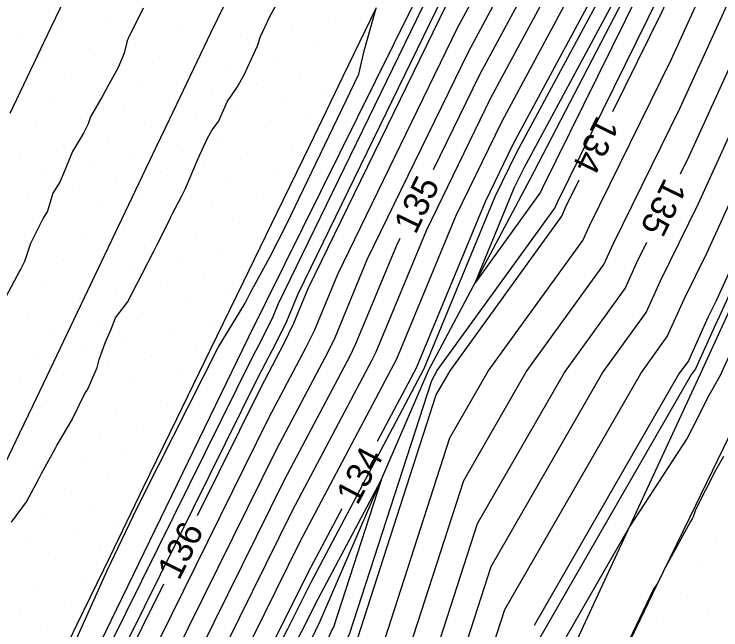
# Model space of a CAD drawing. Extents: x 2354170 to 2357230, y 866100 to 868290.
# Drawn here: x 2355561.4 to 2355617.1, y 866900.8 to 866949.4 of the extents above; entities that cross this region are included whole.
import ezdxf

# ---------------------------------------------------------------- set-up
doc = ezdxf.new("R2010")
doc.units = 0
for name, color, linetype in [('Default', 7, 'Continuous'), ('DTM Contours Major', 7, 'Continuous'), ('DTM Contours Major Text', 7, 'Continuous'), ('DTM Contours Minor', 7, 'Continuous'), ('Exist DTM Breakline', 7, 'Continuous'), ('Exist DTM Scan Elevation Point', 7, 'Continuous'), ('Exist Roads EOP', 7, 'Continuous'), ('PH Exist DTM Breakline', 7, 'Continuous')]:
    doc.layers.add(name, color=color, linetype=linetype)

msp = doc.modelspace()

# ---------------------------------------------------------------- linework, layer by layer
at = {"layer": 'Default'}
for points in [[(2355613.875, 866936.773), (2355614.564, 866938.173), (2355621.355, 866953.127), (2355624.607, 866960.811), (2355630.388, 866973.91), (2355635.287, 866983.786), (2355635.452, 866984.177), (2355641.242, 866997.904), (2355644.567, 867008.029), (2355645.818, 867010.642), (2355651.032, 867023.509), (2355653.435, 867028.534)], [(2355639.738, 867026.096), (2355635.043, 867018.198), (2355629.015, 867008.581), (2355624.28, 866998.671), (2355623.665, 866997.447), (2355618.011, 866984.881), (2355613.397, 866974.49), (2355609.195, 866966.538), (2355602.943, 866953.691), (2355598.04, 866944.58), (2355594.394, 866937.087)], [(2355608.555, 866941.689), (2355612.428, 866949.562), (2355614.507, 866954.14), (2355620.463, 866968.213), (2355621.846, 866971.348), (2355630.343, 866988.479), (2355630.39, 866988.589), (2355632.026, 866992.468), (2355637.686, 867009.7), (2355637.87, 867010.084), (2355642.669, 867021.928), (2355636.288, 867011.193), (2355636.177, 867011.017)], [(2355633.445, 867005.684), (2355627.234, 866992.684), (2355627.06, 866992.338), (2355625.463, 866988.788), (2355617.78, 866971.486), (2355610.784, 866958.246), (2355608.87, 866954.313), (2355600.672, 866939.079), (2355598.479, 866934.572), (2355593.11, 866921.602), (2355593.043, 866921.462), (2355589.988, 866915.692)], [(2355619.091, 866999.939), (2355610.559, 866980.974), (2355609.013, 866977.493), (2355607.606, 866974.829), (2355597.016, 866953.068), (2355595.408, 866950.08), (2355584.522, 866927.707), (2355583.394, 866924.982), (2355582.603, 866923.354), (2355580.801, 866919.95), (2355575.796, 866909.823)], [(2355645.387, 866991.319), (2355640.513, 866979.764), (2355640.23, 866979.093), (2355638.93, 866976.472), (2355628.752, 866953.409), (2355628.203, 866952.113), (2355616.699, 866926.783), (2355616.043, 866925.45), (2355614.501, 866922.053), (2355613.748, 866921.012), (2355602.351, 866901.187)], [(2355597.686, 866928.181), (2355600.805, 866935.716), (2355601.549, 866937.246), (2355610.846, 866954.521), (2355611.314, 866955.482), (2355618.023, 866968.18), (2355612.225, 866954.478), (2355611.716, 866953.359), (2355602.96, 866935.562), (2355602.854, 866935.329), (2355597.686, 866928.181)], [(2355604.919, 866953.898), (2355598.917, 866942.746), (2355593.826, 866932.284), (2355589.872, 866922.728), (2355589.563, 866922.093), (2355583.273, 866910.212), (2355578.076, 866899.697), (2355572.372, 866888.895), (2355572.245, 866888.638), (2355567.419, 866877.626), (2355562.125, 866865.423), (2355559.482, 866859.39), (2355554.403, 866845.598), (2355549.893, 866837.102), (2355542.477, 866825.086), (2355535.833, 866813.088), (2355530.934, 866803.291)], [(2355606.895, 866954.106), (2355599.794, 866940.913), (2355596.152, 866933.428), (2355591.491, 866922.165), (2355591.303, 866921.777), (2355583.891, 866907.777), (2355580.154, 866900.215), (2355573.406, 866887.437), (2355573.311, 866887.243), (2355569.68, 866878.96), (2355563.539, 866864.804), (2355561.522, 866860.199), (2355555.684, 866844.348), (2355552.707, 866838.738), (2355544.031, 866824.683), (2355536.26, 866810.648), (2355532.533, 866803.195)], [(2355600.968, 866953.483), (2355597.163, 866946.413), (2355589.174, 866929.996), (2355586.633, 866923.855), (2355586.083, 866922.723), (2355582.037, 866915.081), (2355573.922, 866898.661), (2355570.304, 866891.811), (2355570.114, 866891.426), (2355562.896, 866874.959), (2355559.296, 866866.659), (2355555.403, 866857.772), (2355551.84, 866848.098), (2355544.267, 866833.829), (2355539.368, 866825.892), (2355534.98, 866817.967), (2355527.736, 866803.481), (2355524.71, 866794.433), (2355517.552, 866779.756), (2355513.582, 866771.73), (2355507.305, 866758.187), (2355503.787, 866750.521), (2355502.522, 866747.068), (2355496.046, 866731.969)], [(2355544.366, 866801.933), (2355550.902, 866816.111), (2355554.602, 866824.516), (2355560.836, 866838.333), (2355561.613, 866839.905), (2355569.704, 866852.882), (2355574.178, 866861.9), (2355574.63, 866862.85), (2355580.13, 866876.638), (2355584.173, 866885.155), (2355589.77, 866898.32), (2355590.343, 866899.361), (2355595.715, 866915.988), (2355598.723, 866921.219), (2355606.182, 866931.536), (2355606.698, 866932.672), (2355613.14, 866945.766), (2355616.79, 866953.802)], [(2355546.489, 866801.631), (2355551.889, 866813.344), (2355556.957, 866824.857), (2355562.205, 866836.489), (2355563.382, 866838.868), (2355570.201, 866849.805), (2355576.061, 866861.619), (2355576.653, 866862.863), (2355581.311, 866874.539), (2355586.685, 866885.861), (2355591.447, 866897.062), (2355592.244, 866898.509), (2355596.797, 866912.601), (2355601.728, 866921.178), (2355607.846, 866929.639), (2355608.567, 866931.228), (2355613.852, 866941.969), (2355619.073, 866953.465)], [(2355598.992, 866953.276), (2355596.285, 866948.247), (2355586.848, 866928.852), (2355585.013, 866924.419), (2355584.343, 866923.038), (2355581.419, 866917.515), (2355571.844, 866898.144), (2355569.271, 866893.269), (2355569.049, 866892.821), (2355560.635, 866873.625), (2355557.882, 866867.278), (2355553.363, 866856.962), (2355550.559, 866849.347), (2355541.453, 866832.192), (2355537.813, 866826.295), (2355534.553, 866820.407), (2355526.136, 866803.576), (2355524.022, 866797.252), (2355515.209, 866779.183), (2355512.401, 866773.506), (2355504.777, 866757.056), (2355502.209, 866751.461), (2355501.286, 866748.941), (2355493.582, 866730.98)], [(2355550.736, 866801.027), (2355553.862, 866807.809), (2355561.668, 866825.539), (2355564.943, 866832.799), (2355566.92, 866836.795), (2355571.194, 866843.65), (2355579.827, 866861.055), (2355580.699, 866862.889), (2355583.673, 866870.341), (2355591.71, 866887.274), (2355594.801, 866894.546), (2355596.046, 866896.806), (2355598.961, 866905.828), (2355607.738, 866921.095), (2355611.173, 866925.846), (2355612.305, 866928.339), (2355615.275, 866934.376), (2355623.638, 866952.789)], [(2355552.859, 866800.725), (2355554.849, 866805.042), (2355564.023, 866825.88), (2355566.312, 866830.954), (2355568.689, 866835.759), (2355571.69, 866840.573), (2355581.71, 866860.773), (2355582.723, 866862.901), (2355584.854, 866868.243), (2355594.222, 866887.981), (2355596.478, 866893.287), (2355597.947, 866895.954), (2355600.043, 866902.441), (2355610.743, 866921.053), (2355612.837, 866923.95), (2355614.174, 866926.894), (2355615.987, 866930.579), (2355625.921, 866952.451)], [(2355499.721, 866754.794), (2355510.04, 866777.059), (2355510.523, 866778.037), (2355522.645, 866802.891), (2355522.938, 866803.766), (2355533.699, 866825.286), (2355534.704, 866827.101), (2355535.826, 866828.919), (2355547.996, 866851.847), (2355549.284, 866855.344), (2355555.053, 866868.514), (2355556.113, 866870.957), (2355566.918, 866895.609), (2355567.203, 866896.185), (2355567.69, 866897.108), (2355580.183, 866922.384), (2355580.863, 866923.669), (2355581.775, 866925.545), (2355582.196, 866926.563), (2355594.531, 866951.914)], [(2355561.167, 866909.326), (2355562.359, 866910.944), (2355563.354, 866912.808), (2355563.527, 866913.168), (2355564.669, 866915.212), (2355564.746, 866915.359), (2355565.988, 866917.507), (2355565.999, 866917.528), (2355566.961, 866919.526), (2355567.154, 866919.762), (2355567.916, 866921.525), (2355568.063, 866922.158), (2355568.535, 866923.455), (2355569.007, 866924.531), (2355569.357, 866925.426), (2355570.302, 866926.672), (2355571.055, 866928.145), (2355571.458, 866928.905), (2355572.354, 866930.624), (2355572.604, 866931.144), (2355573.638, 866933.178), (2355573.732, 866933.395), (2355573.804, 866933.548), (2355574.595, 866935.046), (2355574.842, 866935.564), (2355574.888, 866935.628), (2355574.917, 866935.759), (2355575.865, 866937.979), (2355576.589, 866939.528), (2355576.981, 866940.239), (2355577.477, 866940.903), (2355578.167, 866942.451), (2355578.935, 866943.613), (2355579.493, 866944.572), (2355580.077, 866945.852), (2355580.541, 866946.876), (2355580.793, 866947.6), (2355581.535, 866949.217), (2355582.609, 866951.138)], [(2355630.552, 866950.629), (2355629.796, 866948.981), (2355629.018, 866947.362), (2355620.5, 866928.522), (2355619.665, 866926.785), (2355618.822, 866925.046), (2355618.056, 866923.208), (2355616.979, 866920.827), (2355616.007, 866919.127), (2355615.18, 866917.476), (2355614.396, 866915.95), (2355609.883, 866909.019), (2355602.207, 866895.668)], [(2355558.691, 866885.431), (2355561.958, 866891.394), (2355564.423, 866895.982), (2355564.502, 866896.141), (2355566.413, 866900.43), (2355568.692, 866905.53), (2355571.056, 866910.454), (2355572.728, 866913.733), (2355575.16, 866918.572), (2355577.461, 866923.086), (2355579.589, 866926.576), (2355579.966, 866927.367), (2355581.514, 866930.214), (2355582.845, 866932.786), (2355588.527, 866944.632), (2355588.958, 866946.475), (2355589.889, 866949.822)], [(2355563.283, 866846.456), (2355569.208, 866855.959), (2355572.295, 866862.182), (2355572.607, 866862.838), (2355578.95, 866878.736), (2355581.661, 866884.448), (2355588.093, 866899.578), (2355588.442, 866900.212), (2355594.633, 866919.375), (2355595.718, 866921.261), (2355604.518, 866933.433), (2355604.829, 866934.117), (2355605.906, 866936.306)], [(2355591.769, 866931.692), (2355591.5, 866931.14), (2355588.252, 866923.292), (2355587.823, 866922.408), (2355582.655, 866912.646), (2355575.999, 866899.179), (2355571.338, 866890.353), (2355571.18, 866890.032), (2355565.158, 866876.292), (2355560.711, 866866.041), (2355557.443, 866858.581), (2355553.122, 866846.848), (2355549.99, 866840.948)], [(2355567.618, 866841.789), (2355570.697, 866846.727), (2355577.944, 866861.337), (2355578.676, 866862.876), (2355582.492, 866872.44), (2355589.198, 866886.568), (2355593.124, 866895.804), (2355594.145, 866897.658), (2355597.879, 866909.215), (2355604.733, 866921.136), (2355609.51, 866927.743), (2355610.436, 866929.783), (2355611.226, 866931.389)], [(2355617.271, 866914.515), (2355616.632, 866913.411), (2355615.058, 866910.302), (2355614.875, 866909.754), (2355614.785, 866909.585), (2355614.678, 866909.375), (2355612.704, 866905.781), (2355612.028, 866904.465), (2355611.759, 866904.053), (2355609.248, 866898.825)], [(2355558.61, 866842.836), (2355565.601, 866861.817), (2355566.368, 866863.568), (2355574.202, 866881.628), (2355575.441, 866884.455), (2355575.474, 866884.521), (2355584.308, 866901.251), (2355585.127, 866902.908), (2355590.284, 866912.65), (2355586.541, 866901.064), (2355586.415, 866900.836), (2355579.149, 866883.742), (2355577.769, 866880.835), (2355570.583, 866862.825), (2355570.412, 866862.464), (2355568.711, 866859.036), (2355558.61, 866842.836)], [(2355587.181, 866910.389), (2355584.509, 866905.343), (2355582.231, 866900.733), (2355574.44, 866885.979), (2355574.376, 866885.849), (2355571.941, 866880.294), (2355564.954, 866864.186), (2355563.562, 866861.008), (2355556.966, 866843.099), (2355555.52, 866840.375), (2355545.585, 866824.28), (2355543.579, 866820.656)], [(2355573.137, 866904.444), (2355569.767, 866897.626), (2355568.237, 866894.727), (2355567.984, 866894.215), (2355558.374, 866872.291), (2355556.468, 866867.896), (2355551.324, 866856.153), (2355549.277, 866850.597), (2355538.64, 866830.555), (2355536.259, 866826.698), (2355534.126, 866822.846), (2355529.899, 866814.394)]]:
    msp.add_lwpolyline(points, dxfattribs=at)
at = {"layer": 'DTM Contours Major'}
for points in [[(2355613.875, 866936.773), (2355614.564, 866938.173), (2355621.355, 866953.127), (2355624.607, 866960.811), (2355630.388, 866973.91), (2355635.287, 866983.786), (2355635.452, 866984.177), (2355641.242, 866997.904), (2355644.567, 867008.029), (2355645.818, 867010.642), (2355651.032, 867023.509), (2355653.435, 867028.534)], [(2355639.738, 867026.096), (2355635.043, 867018.198), (2355629.015, 867008.581), (2355624.28, 866998.671), (2355623.665, 866997.447), (2355618.011, 866984.881), (2355613.397, 866974.49), (2355609.195, 866966.538), (2355602.943, 866953.691), (2355598.04, 866944.58), (2355594.394, 866937.087)], [(2355591.769, 866931.692), (2355591.5, 866931.14), (2355588.252, 866923.292), (2355587.823, 866922.408), (2355582.655, 866912.646), (2355575.999, 866899.179), (2355571.338, 866890.353), (2355571.18, 866890.032), (2355565.158, 866876.292), (2355560.711, 866866.041), (2355557.443, 866858.581), (2355553.122, 866846.848), (2355549.99, 866840.948)], [(2355567.618, 866841.789), (2355570.697, 866846.727), (2355577.944, 866861.337), (2355578.676, 866862.876), (2355582.492, 866872.44), (2355589.198, 866886.568), (2355593.124, 866895.804), (2355594.145, 866897.658), (2355597.879, 866909.215), (2355604.733, 866921.136), (2355609.51, 866927.743), (2355610.436, 866929.783), (2355611.226, 866931.389)]]:
    msp.add_lwpolyline(points, dxfattribs=at)
at = {"layer": 'DTM Contours Minor'}
for points in [[(2355674.052, 867049.334), (2355670.993, 867043.834), (2355669.358, 867041.258), (2355668.325, 867039.406), (2355666.891, 867037.3), (2355655.814, 867014.133), (2355654.65, 867011.263), (2355652.213, 867006.173), (2355651.482, 867003.945), (2355641.076, 866979.274), (2355640.78, 866978.572), (2355639.879, 866976.757), (2355629.212, 866952.587), (2355628.964, 866952), (2355616.936, 866925.517), (2355616.666, 866924.968), (2355615.055, 866921.421), (2355614.75, 866920.998), (2355601.485, 866897.926), (2355600.482, 866894.819), (2355598.714, 866891.61), (2355597.572, 866888.923), (2355588.128, 866869.026)], [(2355624.062, 866984.203), (2355618.267, 866971.153), (2355610.961, 866957.325), (2355609.529, 866954.382), (2355600.964, 866938.468), (2355599.254, 866934.953), (2355593.65, 866921.414), (2355593.623, 866921.357), (2355584.715, 866904.531), (2355582.923, 866900.906), (2355574.785, 866885.493), (2355574.731, 866885.384), (2355572.695, 866880.739), (2355565.425, 866863.98), (2355564.242, 866861.278), (2355557.393, 866842.682), (2355556.458, 866840.92), (2355546.104, 866824.146), (2355536.829, 866807.395), (2355535.703, 866805.144)], [(2355517.595, 866789.715), (2355523.104, 866801.011), (2355524.004, 866803.703), (2355533.984, 866823.66), (2355535.741, 866826.832), (2355537.702, 866830.01), (2355548.85, 866851.014), (2355550.644, 866855.884), (2355555.996, 866868.102), (2355557.621, 866871.846), (2355567.629, 866894.68), (2355567.892, 866895.213), (2355569.075, 866897.453), (2355580.595, 866920.761), (2355582.023, 866923.459), (2355582.854, 866925.17), (2355583.747, 866927.326), (2355595.116, 866950.692), (2355596.358, 866952.999), (2355604.487, 866969.705)], [(2355569.042, 866856.985), (2355571.667, 866862.276), (2355571.932, 866862.834), (2355578.556, 866879.436), (2355580.823, 866884.213), (2355587.533, 866899.997), (2355587.808, 866900.496), (2355594.273, 866920.504), (2355594.716, 866921.275), (2355603.964, 866934.065), (2355604.206, 866934.598), (2355612.191, 866950.828)], [(2355571.547, 866949.829), (2355571.266, 866949.268), (2355570.42, 866947.577), (2355570.272, 866947.261), (2355570.039, 866946.284), (2355569.637, 866945.328), (2355569.557, 866945.151), (2355568.536, 866943.3), (2355568.355, 866942.948), (2355567.396, 866941.263), (2355567.21, 866940.708), (2355566.842, 866939.973), (2355565.967, 866938.533), (2355565.434, 866937.256), (2355564.989, 866936.182), (2355564.425, 866935.246), (2355563.989, 866933.846), (2355563.665, 866933.287), (2355562.832, 866931.614), (2355562.66, 866931.279), (2355562.182, 866929.877), (2355561.876, 866929.249), (2355561.828, 866929.159), (2355560.694, 866927.033)]]:
    msp.add_lwpolyline(points, dxfattribs=at)
at = {"layer": 'Exist DTM Breakline'}
for points in [[(2355561.052, 866941.564), (2355562.131, 866943.819), (2355563.21, 866946.074), (2355564.289, 866948.329), (2355565.37, 866950.583)], [(2355577.936, 866950.11), (2355576.851, 866947.858), (2355575.765, 866945.606), (2355574.68, 866943.354), (2355573.603, 866941.098), (2355572.528, 866938.84), (2355571.454, 866936.583), (2355570.38, 866934.325), (2355569.304, 866932.069), (2355568.227, 866929.812), (2355567.151, 866927.556), (2355566.074, 866925.3), (2355564.996, 866923.044), (2355563.917, 866920.789), (2355562.839, 866918.534), (2355561.76, 866916.278), (2355560.683, 866914.022)]]:
    msp.add_lwpolyline(points, dxfattribs=at)
at = {"layer": 'Exist DTM Scan Elevation Point'}
for p, q in [((2355568.665, 866948.738), (2355568.665, 866948.738)), ((2355577.679, 866948.77), (2355577.679, 866948.77)), ((2355586.693, 866948.801), (2355586.693, 866948.801)), ((2355565.201, 866948.033), (2355565.201, 866948.033)), ((2355574.215, 866948.064), (2355574.215, 866948.064)), ((2355583.228, 866948.096), (2355583.228, 866948.096)), ((2355561.736, 866947.327), (2355561.736, 866947.327)), ((2355570.75, 866947.359), (2355570.75, 866947.359)), ((2355579.764, 866947.39), (2355579.764, 866947.39)), ((2355567.286, 866946.653), (2355567.286, 866946.653)), ((2355585.313, 866946.716), (2355585.313, 866946.716)), ((2355563.821, 866945.948), (2355563.821, 866945.948)), ((2355572.835, 866945.979), (2355572.835, 866945.979)), ((2355581.849, 866946.011), (2355581.849, 866946.011)), ((2355569.371, 866945.274), (2355569.371, 866945.274)), ((2355578.385, 866945.305), (2355578.385, 866945.305)), ((2355565.906, 866944.568), (2355565.906, 866944.568)), ((2355574.92, 866944.6), (2355574.92, 866944.6)), ((2355583.934, 866944.631), (2355583.934, 866944.631)), ((2355562.442, 866943.863), (2355562.442, 866943.863)), ((2355571.456, 866943.894), (2355571.456, 866943.894)), ((2355580.47, 866943.926), (2355580.47, 866943.926)), ((2355567.991, 866943.189), (2355567.991, 866943.189)), ((2355577.005, 866943.22), (2355577.005, 866943.22)), ((2355586.019, 866943.252), (2355586.019, 866943.252)), ((2355564.527, 866942.483), (2355564.527, 866942.483)), ((2355573.541, 866942.515), (2355573.541, 866942.515)), ((2355582.555, 866942.547), (2355582.555, 866942.547)), ((2355570.076, 866941.809), (2355570.076, 866941.809)), ((2355579.09, 866941.841), (2355579.09, 866941.841)), ((2355566.612, 866941.104), (2355566.612, 866941.104)), ((2355575.626, 866941.135), (2355575.626, 866941.135)), ((2355584.64, 866941.167), (2355584.64, 866941.167)), ((2355563.148, 866940.398), (2355563.148, 866940.398)), ((2355572.161, 866940.43), (2355572.161, 866940.43)), ((2355581.175, 866940.462), (2355581.175, 866940.462)), ((2355568.697, 866939.724), (2355568.697, 866939.724)), ((2355577.711, 866939.756), (2355577.711, 866939.756)), ((2355565.232, 866939.019), (2355565.232, 866939.019)), ((2355574.246, 866939.05), (2355574.246, 866939.05)), ((2355583.26, 866939.082), (2355583.26, 866939.082)), ((2355561.768, 866938.313), (2355561.768, 866938.313)), ((2355570.782, 866938.345), (2355570.782, 866938.345)), ((2355579.796, 866938.377), (2355579.796, 866938.377)), ((2355567.317, 866937.639), (2355567.317, 866937.639)), ((2355576.331, 866937.671), (2355576.331, 866937.671)), ((2355563.853, 866936.934), (2355563.853, 866936.934)), ((2355572.867, 866936.965), (2355572.867, 866936.965)), ((2355581.881, 866936.997), (2355581.881, 866936.997)), ((2355569.402, 866936.26), (2355569.402, 866936.26)), ((2355578.416, 866936.292), (2355578.416, 866936.292)), ((2355565.938, 866935.554), (2355565.938, 866935.554)), ((2355574.952, 866935.586), (2355574.952, 866935.586)), ((2355562.474, 866934.849), (2355562.474, 866934.849)), ((2355571.487, 866934.88), (2355571.487, 866934.88)), ((2355580.501, 866934.912), (2355580.501, 866934.912)), ((2355568.023, 866934.175), (2355568.023, 866934.175)), ((2355577.037, 866934.207), (2355577.037, 866934.207)), ((2355564.559, 866933.469), (2355564.559, 866933.469)), ((2355573.572, 866933.501), (2355573.572, 866933.501)), ((2355570.108, 866932.795), (2355570.108, 866932.795)), ((2355579.122, 866932.827), (2355579.122, 866932.827)), ((2355566.644, 866932.09), (2355566.644, 866932.09)), ((2355575.657, 866932.122), (2355575.657, 866932.122)), ((2355563.179, 866931.384), (2355563.179, 866931.384)), ((2355572.193, 866931.416), (2355572.193, 866931.416)), ((2355568.729, 866930.71), (2355568.729, 866930.71)), ((2355577.742, 866930.742), (2355577.742, 866930.742)), ((2355565.264, 866930.005), (2355565.264, 866930.005)), ((2355574.278, 866930.037), (2355574.278, 866930.037)), ((2355561.8, 866929.299), (2355561.8, 866929.299)), ((2355570.814, 866929.331), (2355570.814, 866929.331)), ((2355567.349, 866928.625), (2355567.349, 866928.625)), ((2355576.363, 866928.657), (2355576.363, 866928.657)), ((2355563.885, 866927.92), (2355563.885, 866927.92)), ((2355572.899, 866927.952), (2355572.899, 866927.952)), ((2355569.434, 866927.246), (2355569.434, 866927.246)), ((2355578.448, 866927.278), (2355578.448, 866927.278)), ((2355565.97, 866926.54), (2355565.97, 866926.54)), ((2355574.984, 866926.572), (2355574.984, 866926.572)), ((2355562.505, 866925.835), (2355562.505, 866925.835)), ((2355571.519, 866925.867), (2355571.519, 866925.867)), ((2355568.055, 866925.161), (2355568.055, 866925.161)), ((2355577.069, 866925.193), (2355577.069, 866925.193)), ((2355564.59, 866924.455), (2355564.59, 866924.455)), ((2355573.604, 866924.487), (2355573.604, 866924.487)), ((2355570.14, 866923.782), (2355570.14, 866923.782)), ((2355566.675, 866923.076), (2355566.675, 866923.076)), ((2355575.689, 866923.108), (2355575.689, 866923.108)), ((2355563.211, 866922.371), (2355563.211, 866922.371)), ((2355572.225, 866922.402), (2355572.225, 866922.402)), ((2355568.76, 866921.697), (2355568.76, 866921.697)), ((2355574.31, 866921.023), (2355574.31, 866921.023)), ((2355565.296, 866920.991), (2355565.296, 866920.991)), ((2355561.831, 866920.286), (2355561.831, 866920.286)), ((2355570.845, 866920.317), (2355570.845, 866920.317)), ((2355567.381, 866919.612), (2355567.381, 866919.612)), ((2355563.916, 866918.906), (2355563.916, 866918.906)), ((2355572.93, 866918.938), (2355572.93, 866918.938)), ((2355569.466, 866918.232), (2355569.466, 866918.232)), ((2355566.001, 866917.527), (2355566.001, 866917.527)), ((2355562.537, 866916.821), (2355562.537, 866916.821)), ((2355571.551, 866916.853), (2355571.551, 866916.853)), ((2355568.086, 866916.147), (2355568.086, 866916.147)), ((2355564.622, 866915.442), (2355564.622, 866915.442)), ((2355570.171, 866914.768), (2355570.171, 866914.768)), ((2355566.707, 866914.062), (2355566.707, 866914.062)), ((2355563.243, 866913.357), (2355563.243, 866913.357)), ((2355568.792, 866912.683), (2355568.792, 866912.683)), ((2355565.328, 866911.977), (2355565.328, 866911.977)), ((2355561.863, 866911.272), (2355561.863, 866911.272)), ((2355615.946, 866911.462), (2355615.946, 866911.462)), ((2355567.413, 866910.598), (2355567.413, 866910.598)), ((2355563.948, 866909.892), (2355563.948, 866909.892)), ((2355569.498, 866909.218), (2355569.498, 866909.218)), ((2355566.033, 866908.513), (2355566.033, 866908.513)), ((2355562.569, 866907.807), (2355562.569, 866907.807)), ((2355616.652, 866907.997), (2355616.652, 866907.997)), ((2355568.118, 866907.133), (2355568.118, 866907.133)), ((2355564.654, 866906.428), (2355564.654, 866906.428)), ((2355615.272, 866905.912), (2355615.272, 866905.912)), ((2355566.739, 866905.048), (2355566.739, 866905.048)), ((2355563.274, 866904.343), (2355563.274, 866904.343)), ((2355613.893, 866903.827), (2355613.893, 866903.827)), ((2355565.359, 866902.963), (2355565.359, 866902.963)), ((2355561.895, 866902.258), (2355561.895, 866902.258)), ((2355615.978, 866902.448), (2355615.978, 866902.448)), ((2355612.513, 866901.742), (2355612.513, 866901.742)), ((2355563.98, 866900.878), (2355563.98, 866900.878))]:
    msp.add_line(p, q, dxfattribs=at)
at = {"layer": 'Exist Roads EOP'}
for points in [[(2355635.431, 866952.98), (2355632.855, 866947.561), (2355630.269, 866942.147), (2355627.675, 866936.737), (2355625.073, 866931.33), (2355622.465, 866925.927), (2355619.852, 866920.525), (2355617.236, 866915.126), (2355614.618, 866909.727), (2355611.999, 866904.329), (2355609.382, 866898.93)], [(2355561.121, 866890.483), (2355563.728, 866895.887), (2355566.34, 866901.289), (2355568.956, 866906.689), (2355571.577, 866912.086), (2355574.201, 866917.482), (2355576.827, 866922.877), (2355579.453, 866928.271), (2355582.077, 866933.667), (2355584.696, 866939.065), (2355587.309, 866944.467), (2355589.913, 866949.872)]]:
    msp.add_lwpolyline(points, dxfattribs=at)
at = {"layer": 'PH Exist DTM Breakline'}
for points in [[(2355733.904, 867164.206), (2355727.029, 867150.491), (2355713.886, 867126.137), (2355701.743, 867100.555), (2355685.68, 867067.026), (2355670.305, 867038.421), (2355654.371, 867005.649), (2355642.016, 866977.398), (2355629.593, 866951.907), (2355615.435, 866920.989), (2355601.009, 866889.889), (2355586.439, 866860.066), (2355569.49, 866826.672), (2355556.577, 866800.196), (2355542.29, 866769.284), (2355529.69, 866743.362), (2355515.96, 866713.496), (2355501.949, 866685.781), (2355493.481, 866667.653)], [(2355478.234, 866672.637), (2355497.877, 866715.101), (2355509.042, 866737.185), (2355511.512, 866745.917), (2355519.083, 866763.455), (2355527.688, 866782.236), (2355537.617, 866802.893), (2355548.234, 866823.593), (2355558.175, 866841.919), (2355568.102, 866862.809), (2355576.545, 866883.01), (2355585.474, 866901.542), (2355594.023, 866921.284), (2355602, 866936.304), (2355611.486, 866954.588)], [(2355594.124, 866952.764), (2355579.808, 866923.86), (2355566.424, 866896.256), (2355545.819, 866853.97), (2355533.319, 866827.46), (2355522.424, 866803.796), (2355509.548, 866777.798), (2355497.948, 866754.001), (2355483.819, 866726.253), (2355469.465, 866696.341), (2355462.264, 866681.282)]]:
    msp.add_lwpolyline(points, dxfattribs=at)

# ---------------------------------------------------------------- texts
at = {"layer": 'Default'}
for s, rotation, p in [('134', 243.8023, (2355607.324, 866941.453)), ('135', 64.0536, (2355592.999, 866931.934)), ('135', 243.8023, (2355612.644, 866936.536)), ('134', 62.1033, (2355588.418, 866910.59)), ('136', 63.6996, (2355574.369, 866904.678))]:
    msp.add_text(s, height=2, rotation=rotation, dxfattribs=at).set_placement(p)
at = {"layer": 'DTM Contours Major Text'}
for rotation, p in [(64.0536, (2355592.999, 866931.934)), (243.8023, (2355612.644, 866936.536))]:
    msp.add_text('135', height=2, rotation=rotation, dxfattribs=at).set_placement(p)

doc.saveas('drawing.dxf')
